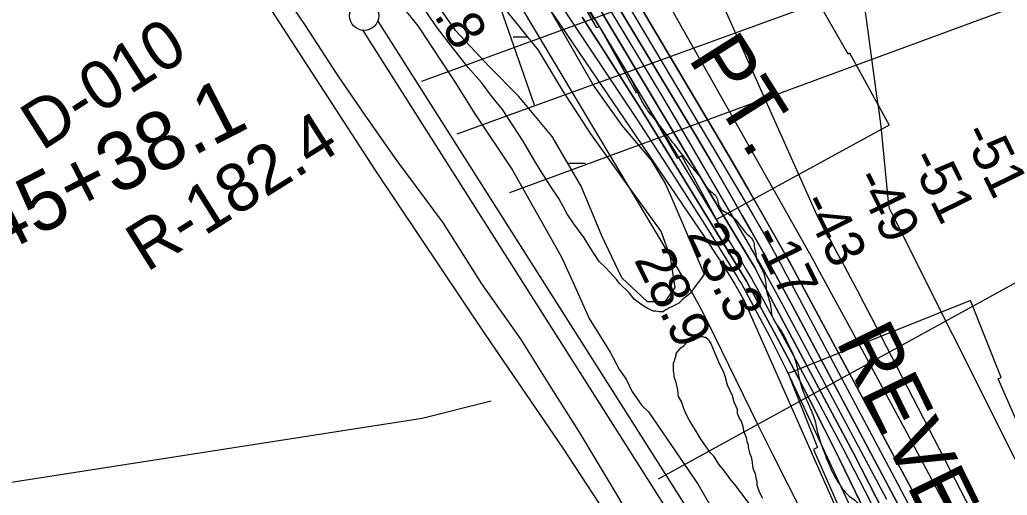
# Model space of a CAD drawing. Extents: x 3355724 to 3393621, y 594744 to 620174.
# Drawn here: x 3382349 to 3384041, y 605066 to 605881 of the extents above; entities that cross this region are included whole.
import ezdxf

# ---------------------------------------------------------------- set-up
doc = ezdxf.new("R2010")
doc.units = 0
for name, color, linetype in [('V-CHAN-NAID', 7, 'Continuous'), ('V-LEVE-TOET', 7, 'Continuous'), ('V-RIVR-EDGE', 7, 'Continuous'), ('V-RIVR-RANG', 7, 'Continuous'), ('V-RIVR-RANG-IDEN', 7, 'Continuous'), ('V-ROAD-CNTR', 7, 'Continuous'), ('V-RRAP-RVMT', 7, 'Continuous'), ('V-RRAP-RVMT-IDEN', 7, 'Continuous'), ('V-SITE-VEGE', 7, 'Continuous'), ('V-SURV-IDEN', 7, 'Continuous'), ('V-SURV-LINE', 7, 'Continuous'), ('V-TOPO-DPTH', 7, 'Continuous'), ('V-TOPO-MAJR', 7, 'Continuous'), ('V-TOPO-MINR', 7, 'Continuous'), ('V-TOPO-SHOR', 7, 'Continuous'), ('V-TOPO-WATR', 7, 'Continuous'), ('V-UTIL-LINE', 7, 'Continuous'), ('V-WETL-SWMP', 7, 'Continuous')]:
    doc.layers.add(name, color=color, linetype=linetype)

msp = doc.modelspace()

# ---------------------------------------------------------------- linework, layer by layer
at = {"layer": 'V-LEVE-TOET'}
for points in [[(3382314.1, 606923), (3382425.4, 606748.2), (3382569.2, 606536.9), (3382677.3, 606383.5), (3382776.3, 606235), (3382847.6, 606117.4), (3382933.7, 605991.4), (3382982.8, 605931.8), (3383031.3, 605870.9), (3383093.4, 605776.5), (3383129, 605719.9), (3383193.5, 605623.7), (3383276.6, 605475.7), (3383297, 605431.8), (3383324.7, 605369), (3383361, 605311.2), (3383377, 605281.3), (3383388.1, 605264.9), (3383397.9, 605244.8), (3383415.1, 605219.8), (3383426.8, 605208.9), (3383511.6, 605084.7), (3383574.3, 604975.1)], [(3383417.9, 604989.7), (3383371.8, 605068.8), (3383308.5, 605174.2), (3383259.9, 605250.9), (3383208.2, 605333.1), (3383140.7, 605428.7), (3383074.9, 605532.8), (3382995.6, 605639.3), (3382941, 605717.9), (3382893.6, 605786.7), (3382838.9, 605871.3), (3382791, 605941.9), (3382759, 605985.8), (3382745.5, 606008.3), (3382739.3, 606026.6), (3382697.5, 606088.1), (3382615.8, 606206.2), (3382532.2, 606337.1), (3382449.9, 606456.4), (3382375.5, 606562.3), (3382299.3, 606679.3)]]:
    msp.add_lwpolyline(points, dxfattribs=at)
at = {"layer": 'V-RIVR-EDGE'}
msp.add_spline([(3382685.2, 606951.8), (3382699.4, 606928.4), (3382711.8, 606916.3), (3382716.9, 606906), (3382724.9, 606891.8), (3382727.4, 606883), (3382735.5, 606874.6), (3382743.1, 606862.5), (3382749.7, 606847.8), (3382757.7, 606833.2), (3382769.7, 606814.2), (3382782.1, 606791.1), (3382790, 606772.8), (3382795.5, 606757.4), (3382803.9, 606738.8), (3382815.9, 606716.1), (3382833, 606684.6), (3382843.1, 606660.1), (3382859.5, 606629.7), (3382875.2, 606604.8), (3382892.7, 606579.2), (3382909.8, 606553.2), (3382929.1, 606522.4), (3382946.9, 606497.2), (3382961.9, 606475.9), (3382973.2, 606466.8), (3382978.6, 606458.7), (3382989.2, 606442.6), (3382998.3, 606426.5), (3383008.1, 606410.7), (3383014.7, 606399.4), (3383025.6, 606390.2), (3383035.5, 606378.9), (3383042.4, 606369.7), (3383049.7, 606356.5), (3383077.3, 606319.5), (3383102.5, 606284), (3383117.1, 606263.2), (3383116.7, 606258), (3383121.8, 606250.7), (3383131.6, 606239), (3383143.6, 606222.1), (3383154.2, 606202.7), (3383171.3, 606174.9), (3383191.3, 606140.5), (3383212.1, 606099.5), (3383234.2, 606053), (3383253.5, 606015), (3383268.8, 605988.3), (3383282.6, 605965.6), (3383296.1, 605942.5), (3383311, 605917.6), (3383331.4, 605885.4), (3383347.5, 605861.2), (3383359.5, 605840), (3383382.8, 605801.5), (3383403.9, 605764.9), (3383419.5, 605733.8), (3383436.6, 605710.8), (3383464.3, 605675.6), (3383488.4, 605644.5), (3383503.7, 605625), (3383518.6, 605606.4), (3383529.6, 605590.3), (3383543.8, 605575.6), (3383545.2, 605570.8), (3383546.7, 605564.6), (3383550.3, 605557.3), (3383562, 605549.6), (3383575.1, 605539.3), (3383595.9, 605513.7), (3383606.8, 605500.9), (3383607.9, 605493.9), (3383610.4, 605479.7), (3383611.9, 605471.2), (3383617, 605461), (3383626.1, 605438.7), (3383628.9, 605416.4), (3383634.4, 605397), (3383636.2, 605387.5), (3383638, 605374.3), (3383643, 605364.1), (3383654.3, 605347.6), (3383664.2, 605328.6), (3383678.7, 605296), (3383684.5, 605268.6), (3383701.5, 605220.3), (3383711.7, 605194.6), (3383715, 605180), (3383724, 605149.3), (3383729.8, 605134.3), (3383736, 605118.6), (3383753.8, 605084.9), (3383770.6, 605064.7), (3383787.4, 605049), (3383790.6, 605036.5), (3383801.2, 605013.1), (3383814.6, 604980.5), (3383827.4, 604948.7), (3383833.5, 604933), (3383843.7, 604917.2), (3383863, 604890.5), (3383884.5, 604857.2), (3383935.1, 604783.6), (3383963.9, 604731.6), (3383993.7, 604668.7), (3384001, 604651.5), (3384017.4, 604619.6), (3384033, 604587), (3384044.7, 604571.3), (3384055.6, 604554.1), (3384071.6, 604521.1), (3384078.5, 604500.3), (3384081.7, 604484.6), (3384087.9, 604472.1), (3384096.7, 604460.8), (3384103.2, 604452.3), (3384105.4, 604442.5), (3384107.2, 604435.9), (3384108.7, 604434.4), (3384114.9, 604433.7), (3384119.6, 604430.7), (3384126.5, 604421.9), (3384146.9, 604390.5), (3384166.9, 604355.7), (3384183.3, 604328.2), (3384207, 604298.9), (3384223.4, 604274), (3384250.3, 604225.3), (3384274, 604180), (3384294, 604141.5), (3384308.5, 604112.6), (3384320.9, 604089.5), (3384332.2, 604075.6), (3384335.8, 604069), (3384345.3, 604053.3), (3384349, 604047.8), (3384362.1, 604035), (3384372.3, 604022.9), (3384383.9, 604005.7), (3384390.1, 603992.9), (3384406.2, 603972.4), (3384417.1, 603955.2), (3384430.6, 603933.9), (3384440.8, 603916.7), (3384450.2, 603895.9), (3384454.2, 603879), (3384458.5, 603863.7), (3384464.3, 603844.6), (3384471.6, 603825.2), (3384474.9, 603815), (3384473.7, 603806.6), (3384477.7, 603791.2), (3384479.2, 603782.1), (3384477.7, 603771.1), (3384476.2, 603762), (3384476.2, 603748.8), (3384482, 603727.6), (3384486.7, 603712.3), (3384487, 603701.3), (3384487, 603678.6), (3384496.3, 603630), (3384507.6, 603590.8), (3384519.5, 603555.7), (3384533.4, 603523.5), (3384552.6, 603483.6), (3384569, 603455.8), (3384585.8, 603432.7), (3384604.3, 603404.5), (3384620.7, 603379.6), (3384633.8, 603347.1), (3384649.1, 603299.9), (3384654.8, 603268.1), (3384673.3, 603196.4), (3384684.5, 603140.8), (3384695.3, 603099.8), (3384709.2, 603067.6), (3384721.9, 603042.4), (3384733.5, 603015.6), (3384746.6, 602984.9), (3384755, 602962.2), (3384756.8, 602956), (3384760.4, 602956), (3384764.4, 602951.2), (3384767.7, 602926.7), (3384780.3, 602867.1), (3384791.2, 602833.8), (3384810.8, 602780.4), (3384833, 602721.9), (3384845.3, 602691.5), (3384855.1, 602674.7), (3384859.5, 602657.8), (3384867.5, 602641.7), (3384876.9, 602624.5), (3384884.6, 602600.7), (3384894, 602572.2), (3384900.5, 602547), (3384906.7, 602528.3), (3384922.7, 602491.3), (3384928.8, 602472.3), (3384931.7, 602454), (3384931.3, 602436.9), (3384923.2, 602425.2), (3384917, 602416.1), (3384910.8, 602406.9), (3384908.2, 602392.3), (3384903, 602383.2), (3384897.5, 602375.9), (3384886.5, 602362), (3384870.4, 602324.1), (3384866.3, 602310.9), (3384859.7, 602289.4), (3384857.5, 602280.2), (3384853.4, 602271.8), (3384850.1, 602256.5), (3384849.3, 602232), (3384850.7, 602216.6), (3384853.2, 602202.4), (3384853.6, 602202.4), (3384862, 602201.2), (3384874.1, 602196.5), (3384877.3, 602195.4), (3384877.3, 602192.4), (3384871.5, 602184), (3384871.1, 602180.4), (3384872.9, 602176.7), (3384876.2, 602170.9), (3384874.7, 602165), (3384869.6, 602153.7), (3384865.5, 602149.3), (3384863, 602143.1), (3384862.9, 602137.6), (3384862.9, 602133.3), (3384868, 602129.6), (3384875.7, 602123), (3384879, 602114.9), (3384881.9, 602107.3), (3384887, 602100.7), (3384894.3, 602097), (3384896.5, 602092.2), (3384897.2, 602079.4), (3384899.7, 602068.1), (3384904.8, 602054.9), (3384914.2, 602039.5), (3384933.2, 602016.8), (3384944.9, 601998.2), (3384955.4, 601973.3), (3384961.9, 601937.8), (3384969.5, 601902), (3384976.3, 601868.7), (3384986.5, 601837.6), (3384990.8, 601821.5), (3384996.2, 601784.6), (3385007.4, 601717.3), (3385010.6, 601690.6), (3385019.6, 601642.3), (3385024.3, 601622.9), (3385033.4, 601587.1), (3385047.9, 601537.3), (3385059.8, 601482.8), (3385064.1, 601458.7), (3385063.7, 601433.8), (3385064.8, 601415.9), (3385066.9, 601389.2), (3385067.9, 601365.1), (3385069, 601353.4), (3385072.6, 601339.9), (3385083.5, 601316.8), (3385087.9, 601310.6), (3385095.6, 601305.1), (3385098.1, 601299.6), (3385101.8, 601293.7), (3385102.5, 601289), (3385102.5, 601285.7), (3385105.8, 601284.6), (3385109.8, 601282.4), (3385109.8, 601280.9), (3385112.7, 601280.5), (3385119.6, 601280.5), (3385121.8, 601278.3), (3385122.2, 601265.2), (3385118.1, 601257.1), (3385117.7, 601251.3), (3385118.1, 601238.1), (3385119.8, 601205.6), (3385118, 601200.8), (3385117.6, 601193.9), (3385120.9, 601189.1), (3385123.1, 601189.1), (3385128.5, 601189.1), (3385132.2, 601189.1), (3385142.8, 601181.8), (3385149, 601173), (3385150.8, 601159.5), (3385150.4, 601141.5), (3385148.5, 601137.5), (3385144.9, 601132.8), (3385144.1, 601125.8), (3385146.3, 601120), (3385150.3, 601115.6), (3385159.8, 601111.2), (3385160.1, 601107.2), (3385154.7, 601103.9), (3385152.8, 601099.1), (3385152.8, 601092.9), (3385153.5, 601084.9), (3385156.8, 601080.1), (3385159.3, 601079.4), (3385173.2, 601082.3), (3385173.2, 601080.8), (3385172.8, 601061.4), (3385176.1, 601037.7), (3385179, 601025.6), (3385187, 601006.9), (3385193.5, 600994.8), (3385203, 600979.8), (3385216.5, 600962.3), (3385223.7, 600948), (3385225.9, 600931.2), (3385225.8, 600905.6), (3385225.4, 600892), (3385233.1, 600875.6), (3385237.4, 600855.5), (3385241.3, 600826.6), (3385242.4, 600796.6), (3385245.5, 600741.4), (3385245.8, 600708.9), (3385249.6, 600639.4), (3385250.3, 600596.6), (3385259.6, 600509.6), (3385266.4, 600451.1), (3385277.5, 600369.2), (3385281.8, 600323.5), (3385282.7, 600271.6), (3385283.4, 600237.2), (3385284.3, 600195.1)], degree=3, dxfattribs=at)
at = {"layer": 'V-RIVR-RANG'}
msp.add_line((3383443.8, 605094.4), (3384162.5, 605489.2), dxfattribs=at)
at = {"layer": 'V-ROAD-CNTR'}
msp.add_lwpolyline([(3382114.2, 606889.5), (3382318.1, 606591.4), (3382554.9, 606233.6), (3382633.5, 606115.6), (3382780.5, 605897.5), (3382958.4, 605622.5), (3383146.4, 605341.9), (3383279.8, 605147.1), (3383351.2, 605037.9), (3383418.1, 604924.1), (3383451.1, 604860.5), (3383485.5, 604784.6), (3383628.2, 604432.8), (3383792.7, 604038.1), (3383916.7, 603743.2), (3383965, 603638.1), (3384159, 603136)], dxfattribs=at)
at = {"layer": 'V-RRAP-RVMT'}
for points in [[(3383703.2, 605937.1), (3383768.4, 605823), (3383771.3, 605824.6), (3383839.1, 605700.5), (3383543, 605538.9), (3383483.6, 605647.8), (3383476.2, 605643.6), (3383410.8, 605758.1), (3383406.2, 605755.6), (3383342.6, 605870), (3383338.1, 605867.4), (3383269.9, 605985.2)], [(3384135.9, 605047), (3384076.9, 605170.6), (3384069.3, 605167), (3384025.7, 605265.9), (3384030.9, 605268), (3383978.7, 605399.9), (3383665.8, 605274.6), (3383716.5, 605148), (3383709.4, 605144.8), (3383766.1, 605016.2)]]:
    msp.add_lwpolyline(points, dxfattribs=at)
at = {"layer": 'V-SITE-VEGE'}
for points in [[(3383235.7, 605937), (3383283.5, 605853.5), (3383332.7, 605767.3), (3383380.9, 605700.1), (3383430.9, 605640.8), (3383455.2, 605600.9), (3383463.2, 605582.8), (3383496.5, 605505.8), (3383522, 605445.4), (3383517.4, 605438.1), (3383505.8, 605423.2), (3383498.4, 605412.5), (3383492.1, 605407.2), (3383484.7, 605401.8), (3383478.3, 605395.4), (3383470.9, 605391.2), (3383466.7, 605389), (3383460.3, 605386.9), (3383459.3, 605384.7), (3383457.1, 605384.7), (3383451.8, 605380.5), (3383445.5, 605380.4), (3383439.1, 605381.5), (3383434.8, 605381.5), (3383424.2, 605386.7), (3383415.7, 605392), (3383401.8, 605402.5), (3383393.3, 605413.1), (3383376.2, 605430), (3383372, 605435.3), (3383353.8, 605455.4), (3383342.1, 605467.1), (3383326.1, 605491.4), (3383316.5, 605507.3), (3383298.3, 605531.6), (3383287.6, 605547.5), (3383272.6, 605575), (3383259.8, 605594.1), (3383241.6, 605622.7), (3383229.9, 605641.8), (3383211.7, 605673.5), (3383176.4, 605727.5), (3383158.3, 605749.7), (3383140.1, 605774.1), (3383117.7, 605799.5), (3383084.6, 605841.8), (3383063.3, 605869.3)], [(3383063.3, 605869.3), (3383034.4, 605911.6)], [(3383598.4, 605052.7), (3383587.3, 605067.9), (3383574.7, 605084.5), (3383567.7, 605092.8), (3383555.1, 605109.5), (3383548.1, 605117.8), (3383538.4, 605133), (3383531.4, 605139.9), (3383527.2, 605146.8), (3383516, 605162.1), (3383509, 605174.6), (3383496.4, 605195.3), (3383490.8, 605206.4), (3383486.6, 605216.1), (3383483.8, 605225.9), (3383478.2, 605235.6), (3383476.7, 605246.7), (3383473.9, 605259.2), (3383471.1, 605267.5), (3383469.6, 605280), (3383469.6, 605292.5), (3383471, 605296.7), (3383473.7, 605306.4), (3383473.7, 605309.2), (3383482, 605318.9), (3383487.5, 605323.1), (3383494.4, 605330.1), (3383504.1, 605332.9), (3383512.5, 605337.1), (3383519.4, 605338.5), (3383522.2, 605337.2), (3383525, 605337.2), (3383529.2, 605333), (3383530.6, 605330.3), (3383533.4, 605326.1), (3383537.6, 605316.4), (3383540.4, 605309.5), (3383548.8, 605290), (3383554.4, 605279), (3383557.2, 605270.6), (3383561.4, 605255.4), (3383569.9, 605237.3), (3383572.7, 605226.2), (3383578.3, 605213.8), (3383578.3, 605206.8), (3383582.5, 605197.1), (3383585.3, 605192.9), (3383588.1, 605184.6), (3383589.6, 605176.3), (3383593.8, 605165.2), (3383595.2, 605158.3), (3383596.6, 605154.1), (3383598, 605145.8), (3383599.5, 605138.8), (3383602.3, 605131.9), (3383603.7, 605126.3), (3383605.1, 605112.4), (3383609.3, 605102.7), (3383610.8, 605095.8), (3383612.2, 605090.2), (3383612.2, 605083.3), (3383613.6, 605080.5), (3383616.4, 605072.2), (3383622, 605061.1)]]:
    msp.add_lwpolyline(points, dxfattribs=at)
at = {"layer": 'V-SURV-LINE'}
for points in [[(3382962.6, 605879.2), (3383536.9, 604973.7)], [(3383511.6, 604957.6), (3382937.3, 605863.2)]]:
    msp.add_lwpolyline(points, dxfattribs=at)
msp.add_circle((3382939.3, 605888.1), 25, dxfattribs=at)
at = {"layer": 'V-TOPO-DPTH'}
for points in [[(3384079.4, 604846.1), (3383807.5, 605373.3), (3383796.2, 605395.1), (3383784.8, 605416.9), (3383773.3, 605438.6), (3383761.7, 605460.2), (3383750, 605481.8), (3383738.4, 605503.5), (3383726.7, 605525.1), (3383715, 605546.7), (3383469.4, 606097.4), (3383461.2, 606122.3), (3383453.1, 606147.3), (3383445.1, 606172.4), (3383416.4, 606263.9), (3383408.6, 606288.9), (3383385.6, 606364), (3383370.7, 606414.3), (3383356.2, 606464.6), (3383227.4, 606909.1), (3383222.1, 606921.3), (3383216.8, 606933.6), (3383211.5, 606945.8), (3382982, 607524.6)], [(3384079.4, 604846.1), (3383807.5, 605373.3), (3383796.2, 605395.1), (3383784.8, 605416.9), (3383773.3, 605438.6), (3383761.7, 605460.2), (3383750, 605481.8), (3383738.4, 605503.5), (3383726.7, 605525.1), (3383715, 605546.7), (3383469.4, 606097.4), (3383461.2, 606122.3), (3383453.1, 606147.3), (3383445.1, 606172.4), (3383416.4, 606263.9), (3383408.6, 606288.9), (3383385.6, 606364), (3383370.7, 606414.3), (3383356.2, 606464.6), (3383227.4, 606909.1), (3383222.1, 606921.3), (3383216.8, 606933.6), (3383211.5, 606945.8), (3382982, 607524.6)], [(3382650.3, 607013.1), (3382727.4, 606887.8), (3382847.9, 606701), (3382855.5, 606688.2), (3382863.1, 606676.3), (3383092.1, 606299.4), (3383269.3, 606018.8), (3383277.8, 606008.6), (3383285.5, 605996.7), (3383549.2, 605555), (3383609.4, 605455.2), (3383617.8, 605438.2), (3383628.9, 605418.5), (3383640.7, 605395.5), (3383778, 605138.1), (3383960.2, 604781.7)], [(3382650.3, 607013.1), (3382727.4, 606887.8), (3382847.9, 606701), (3382855.5, 606688.2), (3382863.1, 606676.3), (3383092.1, 606299.4), (3383269.3, 606018.8), (3383277.8, 606008.6), (3383285.5, 605996.7), (3383549.2, 605555), (3383609.4, 605455.2), (3383617.8, 605438.2), (3383628.9, 605418.5), (3383640.7, 605395.5), (3383778, 605138.1), (3383960.2, 604781.7)], [(3383343, 606021.9), (3383527, 605711.2), (3383550.5, 605671.3), (3383573.9, 605631.3), (3383597.1, 605591.1), (3383620.1, 605550.9), (3383663.7, 605474.3), (3383666, 605470.2), (3383667.1, 605468.2), (3383668.2, 605466.1), (3383914.8, 605007.1)], [(3383914.8, 605007.1), (3383668.2, 605466.1), (3383667.1, 605468.2), (3383666, 605470.2), (3383663.7, 605474.3), (3383620.1, 605550.9), (3383597.1, 605591.1), (3383573.9, 605631.3), (3383550.5, 605671.3), (3383527, 605711.2), (3383343, 606021.9)], [(3383928.7, 604910.4), (3383673.2, 605391), (3383655.7, 605423.5), (3383638, 605455.9), (3383620.1, 605488.1), (3383602, 605520.2), (3383587.3, 605546), (3383561.5, 605590.8), (3383535.5, 605635.6), (3383509.2, 605680.1), (3383482.7, 605724.5), (3383327.7, 605982)], [(3383928.7, 604910.4), (3383673.2, 605391), (3383655.7, 605423.5), (3383638, 605455.9), (3383620.1, 605488.1), (3383602, 605520.2), (3383587.3, 605546), (3383561.5, 605590.8), (3383535.5, 605635.6), (3383509.2, 605680.1), (3383482.7, 605724.5), (3383327.7, 605982)], [(3383451.4, 605926.8), (3383477.1, 605880.2), (3383503.1, 605833.7), (3383529.2, 605787.4), (3383679.2, 605522.2), (3383689.4, 605504), (3383699.7, 605485.7), (3383709.8, 605467.4), (3383719.8, 605449), (3383784.7, 605329.7), (3383827, 605251.5), (3383869.1, 605173.3), (3383911, 605095), (3383952.7, 605016.5)], [(3383451.4, 605926.8), (3383477.1, 605880.2), (3383503.1, 605833.7), (3383529.2, 605787.4), (3383679.2, 605522.2), (3383689.4, 605504), (3383699.7, 605485.7), (3383709.8, 605467.4), (3383719.8, 605449), (3383784.7, 605329.7), (3383827, 605251.5), (3383869.1, 605173.3), (3383911, 605095), (3383952.7, 605016.5)], [(3383897.8, 604830.7), (3383753.8, 605127.7), (3383728.4, 605179.2), (3383702.5, 605230.4), (3383676, 605281.3), (3383649.1, 605332.1), (3383606.1, 605411.8), (3383600.3, 605422.4), (3383594.3, 605433), (3383588.2, 605443.4), (3383581.9, 605453.8), (3383440.7, 605684), (3383409.3, 605734.7), (3383377.6, 605785.3), (3383345.5, 605835.7), (3383313.1, 605885.9)]]:
    msp.add_lwpolyline(points, dxfattribs=at)
at = {"layer": 'V-TOPO-MAJR'}
for points in [[(3383526.3, 607058.6), (3383739.6, 606266.6), (3383751.2, 606243.2), (3383817.4, 605750.7), (3383821.3, 605724.5), (3383824.5, 605698.2), (3383838.1, 605563.6), (3383838.5, 605561.1), (3383839.2, 605558.6), (3383840.8, 605554.7), (3383841.6, 605553), (3383841.8, 605552.4), (3384158.8, 604919.8)], [(3383231.4, 605734.9), (3383231.4, 605735), (3383169.6, 605912.3)], [(3383203.1, 605911.3), (3383496.3, 605421.3), (3383504.7, 605406.8), (3383512.9, 605392.2), (3383520.7, 605377.4), (3383528.2, 605362.4), (3383563.7, 605289.6), (3383588.9, 605238.2), (3383614.2, 605186.9), (3383639.7, 605135.6), (3383665.3, 605084.4), (3383818, 604780.9)]]:
    msp.add_lwpolyline(points, dxfattribs=at)
at = {"layer": 'V-TOPO-MINR'}
for points in [[(3384079.4, 604846.1), (3383807.5, 605373.3), (3383796.2, 605395.1), (3383784.8, 605416.9), (3383773.3, 605438.6), (3383761.7, 605460.2), (3383750, 605481.8), (3383738.4, 605503.5), (3383726.7, 605525.1), (3383715, 605546.7), (3383469.4, 606097.4), (3383461.2, 606122.3), (3383453.1, 606147.3), (3383445.1, 606172.4), (3383416.4, 606263.9), (3383408.6, 606288.9), (3383385.6, 606364), (3383370.7, 606414.3), (3383356.2, 606464.6), (3383227.4, 606909.1), (3383222.1, 606921.3), (3383216.8, 606933.6), (3383211.5, 606945.8), (3382982, 607524.6)], [(3382625, 607004.7), (3382664.1, 606942.2), (3382703.6, 606879.9), (3382794.1, 606738.4), (3382811.7, 606710.9), (3382829.3, 606683.4), (3382846.8, 606655.8), (3382864.4, 606628.3), (3383261.6, 606002.9), (3383262.2, 606001.9), (3383264.9, 605997.7), (3383266.2, 605995.5), (3383266.4, 605995.2), (3383266.6, 605994.8), (3383585.7, 605466.9), (3383594.4, 605452.3), (3383603, 605437.5), (3383611.4, 605422.6), (3383619.6, 605407.7), (3383682, 605292.7), (3383720.9, 605220), (3383759.4, 605147), (3383797.2, 605073.7), (3383834.4, 605000.1)], [(3383343, 606021.9), (3383527, 605711.2), (3383550.5, 605671.3), (3383573.9, 605631.3), (3383597.1, 605591.1), (3383620.1, 605550.9), (3383663.7, 605474.3), (3383666, 605470.2), (3383667.1, 605468.2), (3383668.2, 605466.1), (3383914.8, 605007.1)], [(3383306.3, 605987.2), (3383371.2, 605880.6), (3383411.2, 605814.3), (3383451.1, 605747.9), (3383490.5, 605681.2), (3383529.6, 605614.4), (3383595.8, 605500.7), (3383610.6, 605475), (3383625.2, 605449.1), (3383639.5, 605423.2), (3383653.7, 605397.1), (3383834.4, 605059.3)], [(3383327.7, 605982), (3383482.7, 605724.5), (3383509.2, 605680.1), (3383535.5, 605635.6), (3383561.5, 605590.8), (3383587.3, 605546), (3383602, 605520.2), (3383620.1, 605488.1), (3383638, 605455.9), (3383655.7, 605423.5), (3383673.2, 605391), (3383928.7, 604910.4)], [(3383337.2, 605997.8), (3383596.8, 605561.6), (3383606.3, 605545.4), (3383615.8, 605529.1), (3383625.1, 605512.8), (3383634.4, 605496.4), (3383643.5, 605480), (3383652.6, 605463.5), (3383661.5, 605447), (3383670.4, 605430.4), (3383819.5, 605149.7), (3383848, 605096.2), (3383876.3, 605042.6)], [(3383253.3, 605941.1), (3383404.4, 605714.1), (3383435.4, 605667), (3383466.2, 605619.7), (3383496.4, 605572.1), (3383526.4, 605524.4), (3383578.3, 605440.8), (3383582, 605434.6), (3383585.7, 605428.4), (3383589.2, 605422.2), (3383592.7, 605415.9), (3383617.5, 605369.6), (3383633.1, 605340), (3383648.3, 605310.3), (3383663, 605280.3), (3383677.4, 605250.1), (3383886.6, 604801.5)], [(3383451.4, 605926.8), (3383477.1, 605880.2), (3383503.1, 605833.7), (3383529.2, 605787.4), (3383679.2, 605522.2), (3383689.4, 605504), (3383699.7, 605485.7), (3383709.8, 605467.4), (3383719.8, 605449), (3383784.7, 605329.7), (3383827, 605251.5), (3383869.1, 605173.3), (3383911, 605095), (3383952.7, 605016.5)], [(3383247.7, 605913.3), (3383523.1, 605507.9), (3383532.4, 605494.1), (3383541.6, 605480.2), (3383550.6, 605466.2), (3383559.5, 605452.2), (3383574.8, 605427.8), (3383575.9, 605425.9), (3383578.2, 605422), (3383579.3, 605420), (3383587.1, 605405.5), (3383592, 605396.1), (3383891, 604721.3)], [(3383313.1, 605885.9), (3383345.5, 605835.7), (3383377.6, 605785.3), (3383409.3, 605734.7), (3383440.7, 605684), (3383581.9, 605453.8), (3383588.2, 605443.4), (3383594.3, 605433), (3383600.3, 605422.4), (3383606.1, 605411.8), (3383649.1, 605332.1), (3383676, 605281.3), (3383702.5, 605230.4), (3383728.4, 605179.2), (3383753.8, 605127.7), (3383897.8, 604830.7)]]:
    msp.add_lwpolyline(points, dxfattribs=at)
at = {"layer": 'V-TOPO-SHOR'}
msp.add_lwpolyline([(3383156.7, 605227.5), (3383038.9, 605197.8), (3381981.7, 605033)], dxfattribs=at)
at = {"layer": 'V-TOPO-WATR'}
msp.add_lwpolyline([(3383960.2, 604781.7), (3383778, 605138.1), (3383640.7, 605395.5), (3383628.9, 605418.5), (3383617.8, 605438.2), (3383609.4, 605455.2), (3383549.2, 605555), (3383285.5, 605996.7), (3383277.8, 606008.6), (3383269.3, 606018.8), (3383092.1, 606299.4), (3382863.1, 606676.3), (3382855.5, 606688.2), (3382847.9, 606701), (3382727.4, 606887.8), (3382650.3, 607013.1)], dxfattribs=at)
at = {"layer": 'V-UTIL-LINE'}
for p, q in [((3383038.2, 605776), (3386429.6, 607020.1)), ((3383188.7, 605585.3), (3386489.8, 606799.4))]:
    msp.add_line(p, q, dxfattribs=at)
msp.add_lwpolyline([(3383098.4, 605685.7), (3386469.7, 606909.8), (3386469.7, 606899.7)], dxfattribs=at)
at = {"layer": 'V-WETL-SWMP'}
for p, q in [((3383194.4, 605852.4), (3383218.8, 605852.4)), ((3383268.4, 605668.6), (3383268.4, 605671.3)), ((3383287.8, 605635.4), (3383318.4, 605635.5))]:
    msp.add_line(p, q, dxfattribs=at)
msp.add_lwpolyline([(3383174.7, 605907.2), (3383237.3, 605829.3), (3383278.6, 605760.5), (3383327.1, 605685.6), (3383394.1, 605592.5), (3383448.1, 605517.6), (3383463.6, 605474.3), (3383471.8, 605422.4), (3383454.8, 605397.9), (3383424.8, 605397.8), (3383380.7, 605439.1), (3383346.8, 605511.1), (3383311, 605595.8), (3383261.2, 605681), (3383204.1, 605749.8), (3383153.2, 605801.5), (3383095.5, 605862.9), (3383056.2, 605920.1)], dxfattribs=at)

# ---------------------------------------------------------------- texts
at = {"layer": 'V-CHAN-NAID'}
msp.add_text('PHILADELPHIA POINT RANGE C REAR', height=100, rotation=26.0777, dxfattribs=at).set_placement((3384006.3, 604506.7))
at = {"layer": 'V-RIVR-RANG'}
for s, rotation, p in [('24.8', 302.0583, (3383004.6, 605973.1)), ('-51', 296.3017, (3383962.4, 605687)), ('-51', 296.3017, (3383872.7, 605643)), ('-49', 296.3017, (3383777.8, 605609.3)), ('-43', 296.3017, (3383686.5, 605568.3)), ('23.3', 296.0183, (3383491, 605513.8)), ('-17', 296.3017, (3383603.1, 605511.4)), ('28.9', 296.0183, (3383401.1, 605470))]:
    msp.add_text(s, height=67, rotation=rotation, dxfattribs=at).set_placement(p)
at = {"layer": 'V-RIVR-RANG-IDEN'}
for s, rotation, p in [('D-010', 32.6583, (3382386.8, 605655.6)), ('R-182.4', 32.1774, (3382566.4, 605447.7))]:
    msp.add_text(s, height=83, rotation=rotation, dxfattribs=at).set_placement(p)
at = {"layer": 'V-RRAP-RVMT-IDEN'}
for s, rotation, p in [('PT.', 302.2424, (3383493.2, 605815.4)), ('REVET.', 296.1873, (3383746.8, 605330.3))]:
    msp.add_text(s, height=100, rotation=rotation, dxfattribs=at).set_placement(p)
at = {"layer": 'V-SURV-IDEN'}
msp.add_text('5845+38.1', height=100, rotation=27.1282, dxfattribs=at).set_placement((3382178.9, 605407.7))

doc.saveas('drawing.dxf')
